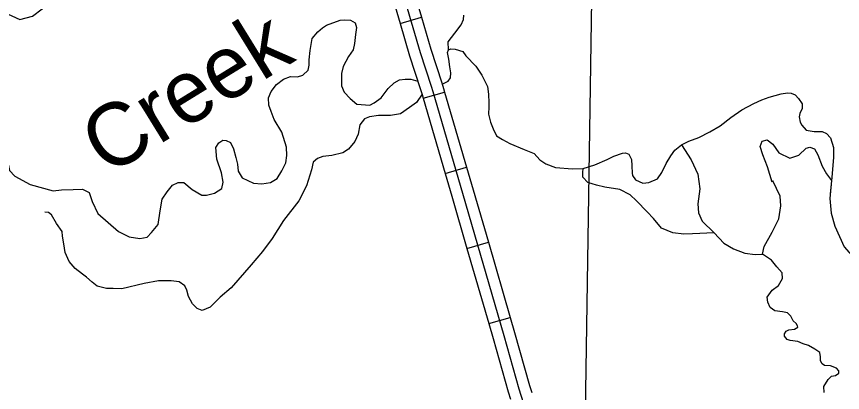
# Model space of a CAD drawing. Extents: x 8749 to 11879, y 13275 to 15339.
# Drawn here: x 9922.3 to 10033.6, y 14094.8 to 14145.5 of the extents above; entities that cross this region are included whole.
import ezdxf

# ---------------------------------------------------------------- set-up
doc = ezdxf.new("R2010")
doc.units = 0
for name, color, linetype in [('Level 32', 7, 'Continuous'), ('Level 35', 7, 'Continuous'), ('Level 46', 7, 'Continuous'), ('Level 5', 7, 'Continuous')]:
    doc.layers.add(name, color=color, linetype=linetype)

msp = doc.modelspace()

# ---------------------------------------------------------------- linework, layer by layer
at = {"layer": 'Level 32'}
for p, q in [((9973.99, 14144.59), (9976.87, 14145.43)), ((9977.11, 14134.51), (9979.99, 14135.34)), ((9980.06, 14124.37), (9982.94, 14125.2)), ((9983.01, 14114.23), (9985.89, 14115.07)), ((9985.96, 14104.09), (9988.84, 14104.93))]:
    msp.add_line(p, q, dxfattribs=at)
for points in [[(9973.95, 14155.57), (9975.17, 14151.27), (9976.87, 14145.43)], [(9971.06, 14154.75), (9972.29, 14150.44), (9973.99, 14144.59)], [(9973.99, 14144.59), (9975.26, 14140.24), (9976.76, 14135.7), (9976.97, 14134.99), (9977.11, 14134.51)], [(9976.87, 14145.43), (9978.12, 14141.13), (9979.62, 14136.6), (9979.85, 14135.84), (9979.99, 14135.34)], [(9977.11, 14134.51), (9980.06, 14124.37)], [(9979.99, 14135.34), (9982.94, 14125.2)], [(9982.94, 14125.2), (9983.83, 14122.13), (9985.89, 14115.07)], [(9980.06, 14124.37), (9980.95, 14121.3), (9983.01, 14114.23)], [(9985.89, 14115.07), (9988.84, 14104.93)], [(9983.01, 14114.23), (9985.96, 14104.09)], [(9988.84, 14104.93), (9989.43, 14102.9), (9991.44, 14095.74), (9991.73, 14094.8)], [(9985.96, 14104.09), (9986.55, 14102.08), (9988.56, 14094.89), (9988.87, 14093.9)]]:
    msp.add_lwpolyline(points, dxfattribs=at)
at = {"layer": 'Level 35'}
for points in [[(9980.5, 14141.06), (9980.46, 14142.12), (9981.37, 14143.29), (9982.24, 14144.42), (9982.54, 14145.12), (9982.59, 14145.73)], [(9958.05, 14129.91), (9957.03, 14131.64), (9956.62, 14132.74), (9956.3, 14133.58), (9956.27, 14134.58), (9956.6, 14135.41), (9957.32, 14136.36), (9958.27, 14137.09), (9959.21, 14137.44), (9960.15, 14137.38), (9960.88, 14137.6), (9961.58, 14138.3), (9961.72, 14138.95), (9961.72, 14139.7), (9961.85, 14140.97), (9962.15, 14142.59), (9962.88, 14143.46), (9963.55, 14144.02), (9964.09, 14144.37), (9965.92, 14145.05), (9966.46, 14145.1), (9967.3, 14145.02), (9967.95, 14144.67), (9968.13, 14144.05), (9968, 14143.13), (9967.86, 14141.89), (9967.68, 14141.05), (9967.03, 14140.16), (9966.33, 14138.79), (9966.11, 14137.84), (9966.09, 14136.84), (9966.11, 14136.2), (9966.44, 14135.33), (9967.27, 14134.47), (9968.16, 14133.71), (9968.75, 14133.66), (9969.89, 14133.58), (9970.51, 14133.9), (9971.42, 14134.58), (9972.39, 14135.82), (9973.2, 14136.6), (9973.93, 14137.01), (9974.69, 14137.09), (9975.44, 14137.09), (9976.4, 14136.79)], [(9980.7, 14138.73), (9980.56, 14139.79), (9980.37, 14140.68), (9980.5, 14141.06), (9980.85, 14141.17), (9981.42, 14141.14), (9982.47, 14140.82), (9982.85, 14140.22), (9984.22, 14138.85), (9985.03, 14137.61), (9985.76, 14136.07), (9985.89, 14135.07), (9985.95, 14133.91), (9985.95, 14133.33), (9985.89, 14132.36), (9986.16, 14131.26), (9986.54, 14130.39)], [(9979.67, 14136.42), (9980.45, 14136.79), (9980.78, 14137.28), (9980.81, 14137.92), (9980.7, 14138.73)], [(9919.82, 14134.8), (9920.28, 14132.25), (9920.71, 14129.61), (9921.04, 14126.3), (9921.32, 14124.75), (9922.07, 14123.99), (9924.1, 14122.86), (9927.22, 14122.01), (9928.35, 14122.15), (9929.9, 14122.2), (9931.18, 14122.24), (9932.07, 14121.77), (9932.5, 14120.59), (9933.25, 14118.94), (9934.62, 14117.76), (9936.04, 14116.53)], [(9976.96, 14135.04), (9976.21, 14133.94), (9975.25, 14133.25), (9974.04, 14132.42), (9972.69, 14132.2), (9971.08, 14132.2), (9969.87, 14131.99), (9969.2, 14131.74)], [(9986.54, 14130.39), (9987, 14129.45), (9987.81, 14128.96), (9988.78, 14128.42), (9990.72, 14127.61), (9992.07, 14127.07), (9992.85, 14126.21), (9993.66, 14125.67), (9994.95, 14125.18), (9997.24, 14125), (9998.65, 14125.02), (10000.24, 14125.51), (10001.91, 14126.24), (10002.8, 14126.67), (10003.98, 14127.1), (10004.39, 14127.13), (10004.82, 14126.97), (10005.17, 14126.26), (10005.22, 14125.37), (10005.28, 14124.4), (10005.3, 14124.08), (10005.74, 14123.48), (10006.71, 14123.05), (10007.51, 14123.13), (10008.67, 14123.62), (10009.27, 14124.48), (10009.86, 14125.72), (10010.48, 14126.75), (10011.02, 14127.48), (10011.91, 14128.21), (10012.91, 14128.72), (10014.28, 14129.21), (10015.75, 14129.96), (10017.13, 14130.77), (10018.58, 14131.9), (10020.04, 14132.93), (10021.66, 14133.82), (10022.74, 14134.28), (10023.76, 14134.63), (10025.35, 14135.12), (10026.23, 14135.25), (10026.72, 14135.17), (10027.26, 14134.98), (10027.72, 14134.49), (10028.18, 14133.77), (10028.18, 14133.12), (10027.88, 14132.44), (10027.77, 14132.01), (10027.91, 14131.28), (10028.15, 14130.88), (10028.74, 14130.2), (10029.79, 14130.04), (10030.87, 14130.02), (10031.46, 14129.77), (10032.03, 14129.18), (10032.44, 14127.86), (10032.41, 14126.56), (10032.19, 14123.81), (10031.98, 14121.6)], [(9969.2, 14131.74), (9968.56, 14130.94), (9968.34, 14129.68), (9967.9, 14128.68), (9967.04, 14127.64), (9966.25, 14127.12), (9964.78, 14126.77), (9963.56, 14126.64), (9962.87, 14126.38), (9962.26, 14125.9), (9962.04, 14124.86), (9961.39, 14122.68), (9960.35, 14120.68), (9958.26, 14118.03), (9956.74, 14115.6)], [(9936.04, 14116.53), (9937.49, 14115.82), (9938.9, 14115.59), (9939.9, 14115.77), (9940.46, 14116.39), (9941.36, 14117.47), (9941.64, 14119.32), (9941.92, 14120.87), (9942.58, 14121.87), (9943.29, 14122.76), (9944.09, 14123.14), (9944.85, 14123.14), (9945.98, 14122.2), (9947.25, 14121.44), (9947.91, 14121.44), (9948.95, 14121.68), (9949.94, 14122.34), (9950.13, 14123.19), (9949.9, 14124.42), (9949.28, 14126.3), (9949.14, 14127.86), (9949.56, 14128.48), (9950.08, 14128.85), (9950.56, 14128.81), (9951.12, 14128.52), (9951.55, 14127.67), (9951.83, 14126.49), (9952.06, 14125.6), (9952.16, 14124.65), (9952.68, 14123.75), (9954.23, 14123.05), (9955.37, 14122.95), (9956.5, 14123.14), (9957.44, 14123.66), (9958.06, 14124.7), (9958.57, 14125.78), (9958.72, 14126.78), (9958.67, 14127.91), (9958.05, 14129.91)], [(10022.85, 14113.49), (10023.09, 14114.49), (10024.13, 14116.45), (10025.05, 14118.23), (10025.31, 14119.97), (10025.22, 14121.31), (10024.22, 14123.36), (10024.13, 14123.18), (10023.53, 14125.23), (10022.87, 14126.88), (10022.53, 14128.01), (10022.79, 14128.71), (10023.48, 14128.88), (10024.26, 14128.31), (10025.05, 14127.14), (10026.52, 14126.44), (10027.74, 14126.84), (10028.74, 14127.75), (10029.22, 14127.92), (10029.87, 14127.66), (10030.3, 14126.88), (10030.91, 14125.36), (10031.47, 14124.31), (10032.17, 14123.43)], [(10011.91, 14128.21), (10013.21, 14126.18), (10014.12, 14124.27), (10014.39, 14122.27), (10014.12, 14120.27), (10014.21, 14119.05), (10014.73, 14117.92), (10016.34, 14116.36), (10017.64, 14114.97), (10018.95, 14114.18), (10020.47, 14113.62), (10021.86, 14113.44), (10022.85, 14113.49)], [(10016.34, 14116.36), (10013.43, 14116.23), (10012.26, 14116.18), (10010.74, 14116.36), (10009.22, 14116.97), (10008.17, 14118.27), (10007.31, 14119.18), (10005.87, 14120.66), (10005, 14121.49), (10003.61, 14122.18), (10001.57, 14122.49), (10000.49, 14122.79), (9999.31, 14123.14), (9998.62, 14123.84), (9998.62, 14124.49), (9998.65, 14125.02)], [(10032.17, 14123.43), (10031.92, 14120.97), (10032.09, 14119.01), (10032.61, 14117.23), (10033.87, 14114.45), (10035.52, 14112.58), (10037.39, 14111.45), (10040.26, 14110.54), (10045.47, 14110.45), (10050.12, 14110.36), (10056.98, 14109.84), (10060.89, 14109.62), (10063.06, 14109.45), (10064.84, 14108.62), (10065.66, 14107.32), (10066.2, 14106.33)], [(9949.72, 14107.66), (9948.37, 14106.31), (9947.33, 14105.88), (9946.63, 14106.14), (9946.02, 14106.75), (9945.46, 14107.75), (9945.24, 14108.62), (9944.98, 14109.18), (9944.2, 14109.75), (9943.11, 14109.88), (9941.42, 14109.88), (9939.47, 14109.53), (9936.47, 14108.79), (9935.3, 14108.84), (9934.43, 14108.84), (9933.17, 14109.14), (9932.47, 14109.71), (9931.73, 14110.36), (9931.17, 14110.79), (9930.21, 14111.53), (9929.39, 14112.49), (9928.82, 14113.71), (9928.65, 14114.84), (9928.48, 14115.88), (9928.43, 14116.53), (9927.65, 14117.62), (9927, 14118.79), (9926.61, 14119.1), (9926.09, 14119.14)], [(9956.74, 14115.6), (9955.45, 14113.84), (9953.93, 14112.05), (9951.24, 14108.92), (9949.72, 14107.66)], [(10031.17, 14094.8), (10031.13, 14095.62), (10031.69, 14096.54), (10032.13, 14097.02), (10032.69, 14097.1), (10033.13, 14097.41), (10033.13, 14097.71), (10032.82, 14098.1), (10032, 14098.41), (10031.21, 14098.45), (10030.91, 14098.67), (10030.65, 14099.06), (10030.65, 14099.62), (10030.56, 14100.19), (10029.91, 14100.67), (10029.04, 14101.15), (10028.35, 14101.36), (10027.61, 14101.67), (10026.57, 14101.8), (10026.18, 14101.97), (10025.83, 14102.41), (10025.83, 14102.71), (10026.05, 14103.1), (10026.39, 14103.28), (10027.18, 14103.36), (10027.61, 14103.62), (10027.57, 14103.8), (10027.39, 14104.1), (10027, 14104.45), (10026.65, 14105.08), (10026.22, 14105.56), (10025.53, 14105.69), (10024.53, 14105.82), (10023.87, 14106.26), (10023.57, 14107), (10023.48, 14107.65), (10024.14, 14108.61), (10025, 14109.26), (10025.53, 14110.17), (10025.48, 14110.95), (10024.79, 14111.78), (10024.05, 14112.65), (10022.85, 14113.49)]]:
    msp.add_lwpolyline(points, dxfattribs=at)
at = {"layer": 'Level 46'}
for points in [[(9985.18, 14181.52), (9983.35, 14182.07), (9982.22, 14182.36), (9977.39, 14182.36), (9972.16, 14181.89), (9971.5, 14181.52), (9970.44, 14180.64), (9968.8, 14178.56), (9968.03, 14176.95), (9967.52, 14174.93), (9967.59, 14173.53), (9968.17, 14170.45), (9970.51, 14162.14), (9973.73, 14150.85), (9976.69, 14140.69)], [(9920.59, 14146.11), (9922.75, 14145.11), (9924.42, 14145.59), (9927.06, 14147.57), (9928.99, 14150.29), (9929.53, 14150.61), (9931.36, 14150.92), (9935.93, 14151.24), (9940.09, 14153), (9944.75, 14154.68), (9946.09, 14155.27), (9946.93, 14155.31), (9948.58, 14155.25), (9953.36, 14155.75), (9956.25, 14155.93), (9957.96, 14155.62), (9961.93, 14153.58), (9963.72, 14153.26), (9966.19, 14153.32), (9967.29, 14152.92), (9968.69, 14152.42), (9970.19, 14150.79), (9972.49, 14149.77)], [(9976.69, 14140.69), (9978.19, 14136.15), (9978.41, 14135.42), (9982.39, 14121.72), (9987.99, 14102.49), (9990, 14095.31), (9991.21, 14091.47), (9991.5, 14089.24), (9991.52, 14086.81)]]:
    msp.add_lwpolyline(points, dxfattribs=at)
at = {"layer": 'Level 5'}
msp.add_lwpolyline([(10000, 14162.5), (9998.83, 14086.22)], dxfattribs=at)

# ---------------------------------------------------------------- texts
at = {"layer": 'Level 35'}
msp.add_text('Creek', height=8.448, rotation=31.6336, dxfattribs=at).set_placement((9934.47, 14123.88))

doc.saveas('drawing.dxf')
